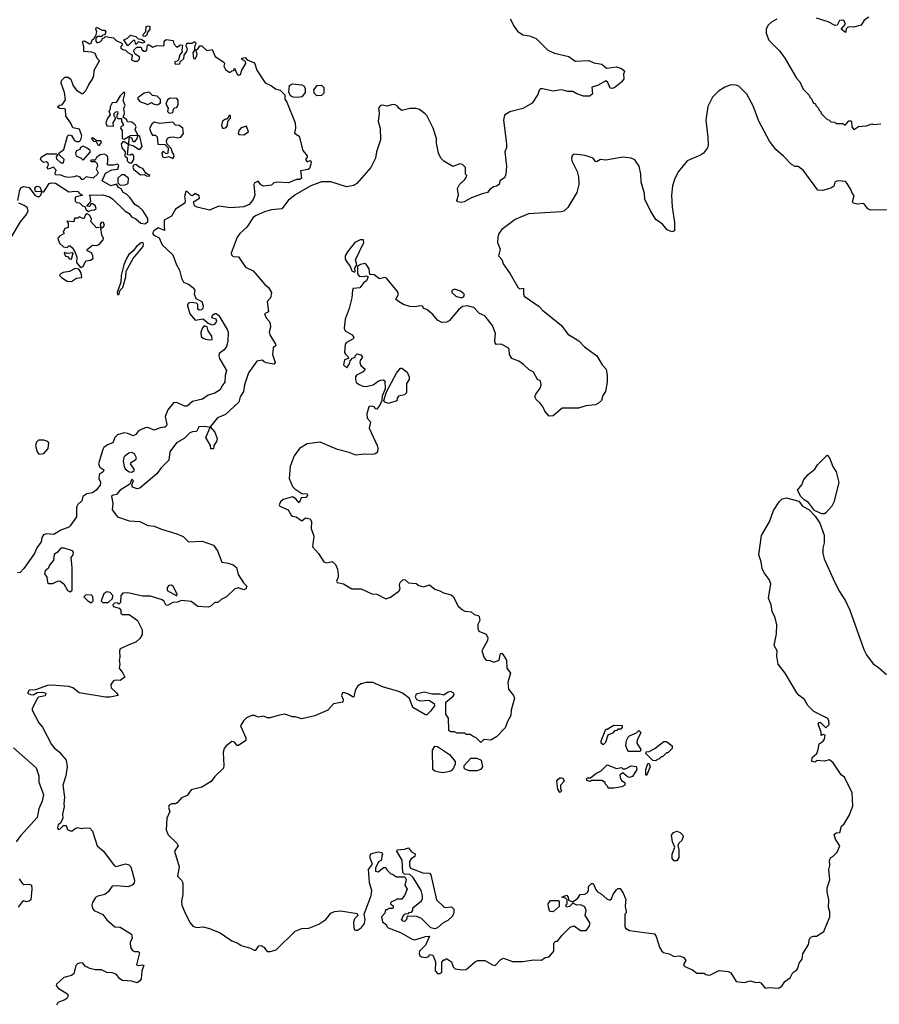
# Model space of a CAD drawing. Extents: x 1933546 to 2138868, y 524910 to 667279.
# Tile 409 of 466: x 2107502 to 2114032, y 569591 to 577068. Entities that reach past the tile are written whole.
import ezdxf

# ---------------------------------------------------------------- set-up
doc = ezdxf.new("R2010")
doc.units = 0

msp = doc.modelspace()

# ---------------------------------------------------------------- linework, layer by layer
at = {"layer": '0CON10XD'}
for points in [[(2111228.8, 577075), (2111258.8, 577015), (2111285, 576980), (2111325, 576952), (2111375, 576944.3), (2111425, 576924.3), (2111515.4, 576835.4), (2111565, 576813.1), (2111675, 576788.9), (2111722.5, 576752.5), (2111825, 576756.5), (2111865, 576739.5), (2111925, 576728.6), (2111958.8, 576698.8), (2112035, 576709.2), (2112075, 576698), (2112090, 576685), (2112096.2, 576675), (2112090, 576655), (2112092.5, 576617.5), (2112076.2, 576595), (2112025.9, 576554.1), (2112005, 576544.4), (2111988.6, 576548.6), (2111970.7, 576590.7), (2111955, 576602.5), (2111891.7, 576568.3), (2111847.5, 576555), (2111852.5, 576505), (2111833, 576487), (2111785, 576486), (2111735, 576503.9), (2111705, 576521.8), (2111665, 576521.5), (2111638.9, 576528.9), (2111615, 576536.1), (2111555, 576523.9), (2111475, 576543.1), (2111458.1, 576541.9), (2111447.3, 576532.7), (2111439.6, 576500.5), (2111396.1, 576433.9), (2111325, 576393.3), (2111225, 576368.8), (2111186.4, 576343.6), (2111178.8, 576305), (2111201.2, 576125), (2111201.2, 576095), (2111187.5, 576065), (2111201.4, 575955), (2111196.2, 575895), (2111185, 575866.7), (2111150, 575845), (2111143.8, 575815), (2111125, 575802.5), (2111101.4, 575798.6), (2111072.9, 575777.1), (2111056.7, 575755), (2111014.3, 575745.7), (2110934.3, 575715.7), (2110880, 575685), (2110855, 575680), (2110830, 575685), (2110822.5, 575695), (2110836, 575735), (2110828.6, 575785), (2110844.2, 575815.8), (2110885, 575853.3), (2110897.5, 575875), (2110900, 575885), (2110890, 575895), (2110890, 575945), (2110867, 575967), (2110845, 575972.5), (2110793.6, 575953.6), (2110723.6, 575993.6), (2110702.5, 576015), (2110683.6, 576053.6), (2110669.3, 576129.3), (2110668.8, 576165), (2110643.3, 576245), (2110595, 576340), (2110583, 576353), (2110540, 576385), (2110515, 576392.5), (2110465, 576392.5), (2110405, 576377.5), (2110385, 576392.5), (2110372, 576412), (2110355, 576420.8), (2110335, 576422.5), (2110295, 576410), (2110255, 576418.8), (2110244.3, 576415.7), (2110229.2, 576395), (2110232.4, 576357.6), (2110224.7, 576295.3), (2110241.3, 576245), (2110244.1, 576155), (2110211.8, 576065), (2110206.2, 576015), (2110169.7, 575945), (2110063.3, 575825), (2110040.8, 575809.2), (2109985, 575797.3), (2109865, 575836.2), (2109795, 575835.7), (2109713.8, 575805), (2109595, 575737), (2109542.1, 575695), (2109495, 575630.6), (2109415, 575623.1), (2109361.3, 575608.7), (2109295, 575579.1), (2109277.3, 575565), (2109228.5, 575491.5), (2109175, 575443.8), (2109154.2, 575415), (2109108.8, 575295), (2109111.7, 575281.7), (2109125, 575268.8), (2109165, 575267.5), (2109218.6, 575188.6), (2109275, 575160), (2109365, 575057.5), (2109392.5, 575035), (2109416.4, 574996.4), (2109407.5, 574955), (2109383.3, 574926.7), (2109391.7, 574848.3), (2109363.3, 574835), (2109375, 574803.3), (2109398.8, 574778.8), (2109405, 574760), (2109408, 574732), (2109398, 574695), (2109402, 574675), (2109446.7, 574605), (2109447, 574593), (2109427.5, 574575), (2109422.5, 574525), (2109442.5, 574465), (2109435, 574451.2), (2109375, 574461.2), (2109359.2, 574469.2), (2109345, 574481.2), (2109305, 574474), (2109239.7, 574385), (2109209.7, 574295), (2109203.6, 574245), (2109176.7, 574205), (2109166.6, 574163.4), (2109065, 574068.9), (2109005, 574043.3), (2108950, 573975), (2108985, 573936.7), (2109003.6, 573886.4), (2108997.5, 573865), (2108977.5, 573835), (2108975, 573810), (2108955, 573810), (2108952.5, 573835), (2108917.5, 573895), (2108950, 573970), (2108907.8, 573977.8), (2108864.5, 573975.6), (2108845, 573940), (2108815, 573938.8), (2108795, 573930.8), (2108753.1, 573886.9), (2108693.3, 573855), (2108644.1, 573785.9), (2108636.1, 573723.9), (2108577.5, 573665), (2108545, 573620), (2108415, 573510), (2108393.9, 573506.1), (2108358.6, 573518.6), (2108353.3, 573535), (2108366.4, 573565), (2108355, 573580), (2108338.3, 573541.7), (2108265, 573496.3), (2108237.8, 573462.2), (2108205.2, 573454.8), (2108201, 573449), (2108210.6, 573395), (2108204.8, 573345), (2108245, 573292), (2108335, 573262), (2108415, 573257.7), (2108476.6, 573226.6), (2108525, 573221.1), (2108579, 573199), (2108695, 573164.7), (2108745, 573143.8), (2108785, 573103.5), (2108888.2, 573108.2), (2108975, 573077.5), (2109005.8, 573035), (2109038.3, 572948.3), (2109085, 572941.9), (2109125, 572928), (2109148.9, 572908.9), (2109162.5, 572855), (2109202.1, 572792.1), (2109226.8, 572766.8), (2109220, 572745), (2109205, 572738.8), (2109165, 572752.5), (2109136.7, 572745), (2109073.6, 572686.4), (2109033.3, 572665), (2109007, 572643), (2108985, 572641.2), (2108953.8, 572615), (2108935, 572607.1), (2108855, 572612.7), (2108805, 572648.9), (2108735, 572657.5), (2108700, 572645), (2108665, 572641.2), (2108625, 572620), (2108613.6, 572623.6), (2108600.7, 572650.7), (2108585, 572663.3), (2108495, 572690), (2108435, 572690), (2108325, 572716.7), (2108287, 572713), (2108270, 572695), (2108268.3, 572641.7), (2108255, 572630), (2108245, 572640), (2108221.7, 572638.3), (2108210, 572625), (2108213, 572613), (2108258.3, 572598.3), (2108270, 572585), (2108271.7, 572561.7), (2108282.5, 572552.5), (2108335, 572550), (2108396.4, 572506.4), (2108432.5, 572435), (2108431.7, 572398.3), (2108415, 572370), (2108385, 572340), (2108343, 572327), (2108265, 572290), (2108260, 572275), (2108262.5, 572225), (2108257.5, 572205), (2108262.5, 572175), (2108257.5, 572145), (2108287, 572107), (2108301.2, 572075), (2108265, 572050), (2108227, 572053), (2108215, 572047.5), (2108195, 572020), (2108197.5, 571995), (2108237.7, 571957.7), (2108250, 571935), (2108187.3, 571922.7), (2108155, 571922.5), (2107955, 571956.2), (2107905, 571994), (2107875, 572004), (2107745, 572013.8), (2107715, 572011.2), (2107621.7, 571978.3), (2107575, 571976.7), (2107562.5, 571955), (2107585, 571943.3), (2107605, 571942.5), (2107635, 571960), (2107675, 571962.5), (2107700, 571955), (2107697, 571933), (2107645, 571922.5), (2107635, 571912.5), (2107596.7, 571835), (2107596.7, 571825), (2107649.1, 571729.1), (2107675.7, 571695), (2107745, 571563.8), (2107765, 571538), (2107805.5, 571505.6), (2107854.6, 571444.6), (2107863.9, 571395), (2107853.5, 571325), (2107830, 571255), (2107843.5, 571165), (2107837.1, 571115), (2107840.3, 571089.7), (2107826.7, 571035), (2107830, 571005), (2107813.3, 570966.7), (2107794, 570955), (2107790, 570935), (2107795, 570920), (2107810, 570925), (2107835, 570950), (2107855, 570950), (2107865, 570920), (2107885, 570907.5), (2107901.7, 570908.3), (2107925, 570926.7), (2107945, 570933.3), (2107975, 570927.5), (2107995, 570932.5), (2108035, 570930), (2108056.7, 570905), (2108090, 570795), (2108138.8, 570755), (2108220, 570645), (2108235, 570638.8), (2108307, 570657), (2108330.6, 570650.6), (2108346.9, 570635), (2108375.6, 570535), (2108372.5, 570515), (2108358, 570495), (2108325, 570482.2), (2108235, 570492), (2108205, 570488), (2108174.2, 570445.8), (2108148.8, 570425), (2108095, 570412.9), (2108077.4, 570402.6), (2108054.4, 570365), (2108049.4, 570345), (2108055, 570320), (2108068, 570305), (2108135, 570274), (2108165, 570232), (2108225, 570180), (2108265, 570176.7), (2108352.5, 570125), (2108356.4, 570093.6), (2108341.7, 570061.7)], [(2113952.3, 577087.7), (2113917.5, 577065), (2113895, 577026.7), (2113835, 577010), (2113805, 577013.8), (2113791.7, 577008.3), (2113781.2, 576998.8), (2113775, 576970), (2113742.5, 576995), (2113776.4, 577033.6), (2113766.7, 577055), (2113755, 577063.8), (2113729.6, 577060.5), (2113713, 577027), (2113697, 577023), (2113645, 577050), (2113555, 577080)], [(2107488.8, 575695), (2107503.8, 575775), (2107515, 575792.5), (2107535, 575800), (2107573.6, 575793.6), (2107616.7, 575735), (2107635.9, 575724.1), (2107653.9, 575726.1), (2107663.3, 575735), (2107670, 575760), (2107622.5, 575762.5), (2107617.5, 575785), (2107625, 575797.5), (2107635, 575802.5), (2107655, 575797.5), (2107670, 575760), (2107685, 575760), (2107727, 575823), (2107745, 575830), (2107775, 575826.2), (2107875, 575760), (2107925.7, 575765.7), (2107945, 575762.5), (2107957.5, 575747.5), (2107980, 575735), (2107925, 575720), (2107925, 575690), (2107935, 575680), (2107957, 575677), (2107980, 575655), (2107998.3, 575648.3), (2108007.5, 575625), (2108025, 575610), (2108047.5, 575622.5), (2108070, 575625), (2108082.5, 575635), (2108075, 575657.5), (2108055, 575670), (2108041.7, 575668.3), (2108035, 575650), (2108011.7, 575651.7), (2108041.7, 575688.3), (2108037.5, 575727.5), (2108030, 575735), (2108135, 575736.9), (2108185, 575722.5), (2108211.2, 575705), (2108304.3, 575614.3), (2108334, 575595), (2108350.7, 575570.7), (2108385, 575554.4), (2108421.8, 575521.8), (2108455, 575516.8), (2108475, 575534.5), (2108477.1, 575557.1), (2108438.7, 575618.7), (2108407.5, 575647.5), (2108376.7, 575665), (2108342.5, 575715), (2108315, 575743.3), (2108287.5, 575755), (2108273, 575783), (2108253.6, 575793.6), (2108238.3, 575818.3), (2108195, 575806.7), (2108130, 575845), (2108155, 575902.5), (2108203, 575927), (2108247, 575933), (2108255, 575960), (2108245, 575970), (2108215, 575962.5), (2108171.7, 575961.7), (2108167.5, 575975), (2108172.5, 575985), (2108171.2, 576025), (2108165, 576037.5), (2108147, 576047), (2108115, 576042.5), (2108085, 576020), (2108075, 576000), (2108045, 576000), (2108040, 575995), (2108045, 575990), (2108075, 575990), (2108090, 575975), (2108092.5, 575955), (2108082.5, 575935), (2108097.5, 575905), (2108092.5, 575895), (2108060, 575865), (2108006.7, 575873.3), (2107984, 575854), (2107975, 575853.8), (2107960.7, 575870.7), (2107935, 575882.5), (2107920, 575875), (2107875, 575869.2), (2107844.2, 575874.2), (2107815, 575887.5), (2107775, 575890), (2107772.5, 575905), (2107780, 575925), (2107758.3, 575948.3), (2107721.7, 575931.7), (2107712.5, 575945), (2107722.5, 575965), (2107719.3, 575979.3), (2107705, 575987.5), (2107683, 575983), (2107660, 576005), (2107665, 576022.5), (2107705, 576050), (2107785, 576050), (2107790, 576035), (2107780, 576025), (2107781.7, 576011.7), (2107815, 575980), (2107835, 575980), (2107840, 576005), (2107801.7, 576041.7), (2107800, 576055), (2107838.8, 576081.2), (2107866.4, 576183.6), (2107877, 576193), (2107895, 576188.8), (2107920, 576150), (2107933.6, 576143.6), (2107955, 576143.3), (2107965.9, 576154.1), (2107974.2, 576185), (2107957, 576237), (2107906.1, 576246.1), (2107892.2, 576282.2), (2107852.9, 576335), (2107850, 576385), (2107845, 576390), (2107805, 576393.3), (2107790, 576405), (2107805, 576417.5), (2107825, 576420), (2107851.7, 576458.3), (2107843.8, 576513.8), (2107817.5, 576585), (2107820, 576605), (2107845, 576630), (2107871.7, 576631.7), (2107890, 576615), (2107910, 576565), (2107933.6, 576533.6), (2107975, 576506.7), (2107985, 576507.5), (2108008.6, 576531.4), (2108026.7, 576575), (2108056.7, 576615), (2108066.7, 576645), (2108067.5, 576685), (2108110, 576755), (2108091.7, 576771.7), (2108075, 576810), (2108051.7, 576821.7), (2107990, 576825), (2107990.7, 576860.7), (2107981.2, 576895), (2107982.5, 576905), (2107995, 576906.7), (2108033, 576883), (2108045, 576890), (2108053.3, 576915), (2108068.3, 576921.7), (2108070, 576935), (2108080, 576945), (2108087.5, 576975), (2108080, 576995), (2108085, 577010), (2108128.3, 576988.3), (2108147, 576987), (2108157.5, 576975), (2108148.3, 576951.7), (2108135, 576950), (2108125, 576940), (2108095, 576940), (2108081.7, 576928.3), (2108080, 576905), (2108091.7, 576891.7), (2108115, 576900), (2108130, 576915), (2108131.7, 576928.3), (2108145, 576930), (2108155, 576940), (2108215, 576930), (2108235, 576910), (2108278.3, 576888.3), (2108280, 576875), (2108270, 576865), (2108271.7, 576851.7), (2108285, 576840), (2108307, 576837), (2108325, 576817.5), (2108353, 576803), (2108357.5, 576795), (2108353, 576763), (2108373, 576753), (2108397, 576753), (2108411.7, 576768.3), (2108412.5, 576785), (2108380, 576805), (2108370, 576825), (2108371.7, 576838.3), (2108391.7, 576858.3), (2108425, 576860), (2108430.7, 576840.7), (2108445, 576827.5), (2108455, 576827.5), (2108467.5, 576835), (2108473.3, 576876.7), (2108485, 576877.5), (2108515, 576860), (2108545, 576872.5), (2108591.7, 576868.3), (2108600, 576875), (2108600, 576905), (2108615, 576916.2), (2108668.3, 576908.3), (2108673, 576883), (2108695, 576860), (2108723, 576877), (2108740, 576875), (2108733.3, 576835), (2108736.7, 576823.3), (2108718.3, 576801.7), (2108708.3, 576761.7), (2108698.3, 576751.7), (2108681.7, 576748.3), (2108680, 576735), (2108685, 576730), (2108718.3, 576731.7), (2108721.7, 576748.3), (2108748.3, 576771.7), (2108753, 576797), (2108772.5, 576825), (2108777.5, 576845), (2108767.5, 576865), (2108770, 576885), (2108775, 576890), (2108815, 576890), (2108825, 576900), (2108835, 576900), (2108840, 576885), (2108830, 576865), (2108830, 576835), (2108817.5, 576815), (2108821.7, 576771.7), (2108835, 576770), (2108847, 576793), (2108850, 576805), (2108841.7, 576838.3), (2108856.4, 576843.6), (2108871.7, 576868.3), (2108885, 576870), (2108923.6, 576833.6), (2108965, 576840), (2108987, 576787), (2109052.5, 576745), (2109057.5, 576735), (2109053.9, 576713.9), (2109065, 576690), (2109095, 576670), (2109105, 576670), (2109115, 576680), (2109128.3, 576681.7), (2109135, 576700), (2109153.9, 576653.9), (2109165, 576646.7), (2109179.2, 576650.8), (2109188.8, 576685), (2109220, 576735), (2109218.3, 576748.3), (2109208.3, 576758.3), (2109191.7, 576761.7), (2109190, 576775), (2109215, 576780), (2109231.7, 576761.7), (2109285, 576740), (2109303.9, 576683.9), (2109367.3, 576587.3), (2109415, 576565.8), (2109445, 576542), (2109481.2, 576531.2), (2109515.9, 576495.9), (2109516.9, 576465), (2109532.5, 576442.5), (2109594.2, 576285), (2109598, 576245), (2109590, 576205), (2109625, 576182.5), (2109652.5, 576075), (2109686.7, 576035), (2109687, 576023), (2109673.3, 576005), (2109685, 575987.5), (2109708.3, 575998.3), (2109716.7, 575985), (2109715, 575970), (2109703.3, 575936.7), (2109695, 575930), (2109635, 575920), (2109642.5, 575865), (2109630, 575855), (2109605, 575853.3), (2109545, 575828.8), (2109455, 575834.6), (2109432.2, 575827.8), (2109415, 575812), (2109355, 575804.4), (2109334.5, 575814.5), (2109315, 575842.5), (2109283.6, 575826.4), (2109280, 575815), (2109288, 575735), (2109275, 575702.5), (2109245.8, 575665), (2109205, 575647.8), (2109105, 575638), (2109015, 575651.2), (2108945, 575622.5), (2108850, 575645), (2108830, 575655), (2108822.5, 575685), (2108868.3, 575711.7), (2108865, 575730), (2108835, 575747.5), (2108815, 575730), (2108805, 575732.5), (2108775, 575763.3), (2108765, 575762.5), (2108754.2, 575725), (2108760, 575695), (2108756.7, 575675), (2108685, 575629.2), (2108654.6, 575575.4), (2108599.5, 575545), (2108600.4, 575499.5)], [(2108455, 576940), (2108441.7, 576941.7), (2108440, 576955), (2108461.7, 576978.3), (2108462.5, 577015), (2108481.7, 577021.7), (2108490, 577015), (2108490, 576995), (2108471.7, 576968.3), (2108470, 576955), (2108455, 576940)], [(2113255, 577072.5), (2113215, 577052.5), (2113185, 577022.5), (2113173.3, 576995), (2113173.8, 576965), (2113192.7, 576912.7), (2113275, 576830), (2113315.8, 576775.8), (2113403.9, 576623.9), (2113427.5, 576595), (2113455, 576540), (2113500, 576495), (2113505, 576480), (2113520, 576465), (2113530, 576435), (2113548.3, 576428.3), (2113550, 576415), (2113568.3, 576398.3), (2113575, 576380), (2113588.3, 576368.3), (2113590, 576355), (2113635, 576310), (2113648.3, 576308.3), (2113663, 576293), (2113695, 576290), (2113705, 576280), (2113755, 576280), (2113765, 576270), (2113775, 576270), (2113801.7, 576298.3), (2113815, 576300), (2113820, 576295), (2113822.5, 576255), (2113835, 576237.5), (2113845, 576237.5), (2113875, 576257.5), (2113901.7, 576258.3)], [(2108325, 576870), (2108292.5, 576915), (2108322.5, 576927.5), (2108345, 576950), (2108385, 576940), (2108401.7, 576921.7), (2108425, 576920), (2108450, 576905), (2108450, 576895), (2108435, 576890), (2108405, 576900), (2108385, 576880), (2108378.3, 576908.3), (2108365, 576910), (2108325, 576870)], [(2114095, 575620), (2114005, 575624.2), (2113965, 575620), (2113945, 575632.5), (2113915, 575671.4), (2113866.4, 575666.4), (2113833.9, 575673.9), (2113827.5, 575685), (2113841.7, 575731.7), (2113825, 575750), (2113817, 575777), (2113788.8, 575825), (2113775, 575838), (2113725, 575844.4), (2113709.3, 575840.7), (2113693.8, 575835), (2113686.2, 575803.8), (2113665, 575787.5), (2113600, 575770), (2113565, 575772.5), (2113455, 575924.2), (2113415, 575952.5), (2113393, 575953), (2113365, 575967.5), (2113305, 576032.5), (2113245, 576082.5), (2113197.5, 576145), (2113116.4, 576296.4), (2113073.6, 576413.6), (2113025, 576502.5), (2112965, 576562.5), (2112945, 576570), (2112905, 576572.5), (2112860, 576555), (2112810, 576525), (2112765, 576480), (2112730.7, 576409.3), (2112713.3, 576305), (2112728.8, 576175), (2112731.2, 576115), (2112726.7, 576095), (2112696.7, 576055), (2112675, 576040), (2112572.5, 575995), (2112506, 575915), (2112477.9, 575862.1), (2112462, 575805), (2112453.8, 575735), (2112458.8, 575645), (2112477.6, 575527.6), (2112476.9, 575463.1), (2112455, 575455.8), (2112421.9, 575471.9), (2112385, 575513.8), (2112335, 575551.2), (2112294.2, 575615), (2112252.2, 575705), (2112248.1, 575748.1), (2112224.2, 575834.2), (2112222, 575895), (2112208.8, 575955), (2112175, 576003.3), (2112146.1, 576016.1), (2112085, 576023.3), (2111955, 576001.2), (2111915, 576005.8), (2111885, 575988.8), (2111875, 575992.5), (2111857.5, 576015), (2111797.3, 576037.3), (2111715, 576046.7), (2111700, 576035), (2111693.3, 576015), (2111697.5, 575995), (2111737.5, 575915), (2111746.7, 575875), (2111750, 575815), (2111734.4, 575755), (2111665, 575642), (2111635, 575614), (2111615, 575608), (2111367.7, 575592.3), (2111265, 575550), (2111164, 575475), (2111142, 575445), (2111134, 575415), (2111131.2, 575375), (2111153.3, 575325), (2111140, 575275), (2111165, 575247.5), (2111176.2, 575215), (2111228.5, 575138.5), (2111285.7, 575035.7), (2111300, 575025), (2111328.3, 575028.3), (2111328.5, 574985), (2111335, 574968.1), (2111449.2, 574889.2), (2111475, 574861.1), (2111618.8, 574745), (2111665, 574680), (2111749.5, 574629.5), (2111793.3, 574583.3), (2111885.4, 574515.4), (2111927, 574447), (2111956.7, 574415), (2111966.2, 574365), (2111966.2, 574315), (2111951.2, 574245), (2111932.5, 574215), (2111922, 574175), (2111900, 574155), (2111875.6, 574144.4), (2111803.9, 574136.1), (2111747, 574117), (2111623, 574117), (2111555, 574060), (2111525, 574057.5), (2111492.5, 574095), (2111480, 574125), (2111456.4, 574156.4), (2111425, 574182.5), (2111416.7, 574205), (2111422.5, 574225), (2111455, 574270), (2111462.5, 574295), (2111457.5, 574325), (2111436.7, 574336.7), (2111405, 574391.2), (2111370.9, 574410.9), (2111330.3, 574450.3), (2111294.3, 574474.3), (2111240, 574495), (2111222, 574525), (2111220, 574565), (2111213.3, 574575), (2111160, 574605), (2111121.7, 574601.7), (2111113.6, 574613.6), (2111112, 574632), (2111116, 574685), (2111094, 574745), (2111035, 574820), (2110995, 574836.2), (2110952.1, 574882.1), (2110905, 574895.8), (2110865, 574888.8), (2110835, 574863.3), (2110765, 574780), (2110745, 574771.2), (2110708.3, 574768.3), (2110675, 574786.2), (2110639.6, 574829.5), (2110596.1, 574866.1), (2110573.3, 574875), (2110561.2, 574891.2), (2110545.9, 574895.9), (2110505, 574887.1), (2110465, 574889.4), (2110417.5, 574905), (2110378.8, 574928.8), (2110360, 574945), (2110379.3, 574980.7), (2110373.6, 575003.6), (2110290, 575105), (2110275, 575110), (2110235, 575100), (2110195, 575130), (2110162.5, 575132.5), (2110156.2, 575175), (2110137.3, 575207.3), (2110125, 575216.7), (2110090.4, 575209.5), (2110067.5, 575195), (2110068.3, 575138.3), (2110080.7, 575120.7), (2110113.6, 575116.4), (2110135, 575122.5), (2110150, 575115), (2110136.4, 575083.6), (2110117, 575073), (2110087.3, 575032.7), (2110035, 575026.2), (2110030, 575015), (2110025.7, 574955), (2110005.8, 574874.2), (2109975, 574792.5), (2109967.5, 574725), (2109976, 574705), (2110027.5, 574675), (2110040, 574655), (2110036.4, 574643.6), (2109985, 574616.7), (2109973.8, 574605), (2109970.7, 574540.7), (2109977, 574527), (2109998.3, 574508.3), (2110000, 574495), (2109970, 574485), (2109963, 574447), (2109987, 574423), (2110007.5, 574455), (2110011.7, 574478.3), (2110031.7, 574498.3), (2110050, 574505), (2110050, 574515), (2110065, 574530), (2110095, 574522.5), (2110106.1, 574503.9), (2110089.3, 574480.7), (2110086.7, 574465), (2110095, 574442.5), (2110127.5, 574415), (2110112.5, 574395), (2110060.4, 574369.5), (2110052.5, 574355), (2110052.5, 574335), (2110058.8, 574315), (2110075, 574300), (2110110, 574285), (2110135, 574282), (2110187.5, 574295), (2110226.4, 574323.6), (2110245, 574330), (2110265, 574332.5), (2110276.7, 574325), (2110277.5, 574265), (2110255, 574210), (2110253.3, 574175), (2110238.3, 574141.7), (2110215, 574110), (2110201.7, 574111.7), (2110200, 574125), (2110185, 574130), (2110165, 574132.5), (2110155, 574127.5), (2110140, 574075), (2110143, 574043), (2110167.5, 574015), (2110157.5, 573965), (2110218, 573835), (2110223.6, 573813.6), (2110220, 573785), (2110205, 573771.2), (2110185, 573766.2), (2110125, 573768.8), (2110055, 573760), (2110005, 573782), (2109917.5, 573805), (2109785, 573858.8), (2109685, 573846.7), (2109628.3, 573811.7), (2109586.7, 573755), (2109556.7, 573675), (2109550, 573585), (2109573.9, 573523.9), (2109592.5, 573505), (2109645, 573470), (2109687, 573467), (2109690, 573455), (2109675, 573440), (2109641.7, 573438.3), (2109625, 573400), (2109600, 573430), (2109574.5, 573444.4), (2109505, 573424), (2109483.7, 573406.3), (2109474.6, 573385), (2109479.4, 573375), (2109542, 573345), (2109564.5, 573304.5), (2109575, 573296.7), (2109601.7, 573291.7), (2109645, 573262.5), (2109673.6, 573286.4), (2109708.3, 573278.3), (2109718.8, 573255), (2109716.7, 573205), (2109735.9, 573145.9), (2109727.5, 573065), (2109773.1, 573015), (2109812.1, 572952.1), (2109835.5, 572944.4), (2109875, 572952.5), (2109902.1, 572932.1), (2109915.7, 572895), (2109921.8, 572855), (2109921.9, 572835), (2109910, 572805), (2109915, 572793.8), (2109962.5, 572785), (2110025, 572747.1), (2110097.5, 572745), (2110178.6, 572708.6), (2110216.2, 572705), (2110285, 572671.4), (2110318.3, 572681.7), (2110382.7, 572727.3), (2110392, 572745), (2110388, 572775), (2110392.5, 572795), (2110416.4, 572816.4), (2110430, 572815), (2110455, 572792.5), (2110515, 572787.5), (2110535, 572772.5), (2110570.7, 572760.7), (2110615, 572776.7), (2110655, 572743.8), (2110695, 572731.2), (2110722.5, 572715), (2110779.4, 572699.4), (2110795, 572688.8), (2110833.3, 572615), (2110865.7, 572585.7), (2110885, 572576), (2110931.7, 572571.7), (2110955, 572550), (2110985, 572542.5), (2110992.5, 572535), (2110997.5, 572505), (2110982.5, 572475), (2110982.5, 572445), (2110990, 572425), (2111045, 572402.5), (2111057.5, 572375), (2111057, 572353), (2111013.6, 572276.4), (2111031.8, 572221.8), (2111045, 572205.7), (2111072.6, 572202.6), (2111105, 572188.2), (2111144.3, 572205.7), (2111155, 572256), (2111165, 572258), (2111175, 572246.2), (2111200, 572205), (2111203.8, 572143.8), (2111230.6, 572105), (2111210.5, 572035), (2111214.3, 571985), (2111253.8, 571935), (2111261.2, 571915), (2111235.8, 571824.2), (2111234.2, 571785), (2111210, 571745), (2111189.3, 571690.7), (2111125, 571622.5), (2111081.7, 571598.3), (2111028.3, 571601.7), (2111005, 571580), (2110968.3, 571618.3), (2110955, 571620), (2110925, 571640), (2110895, 571640), (2110885, 571650), (2110825, 571650), (2110805, 571660), (2110775, 571660), (2110761.7, 571671.7), (2110760, 571765), (2110740, 571795), (2110740, 571885), (2110795, 571932), (2110804, 571945), (2110801.2, 571955), (2110775, 571966.9), (2110757.8, 571962.2), (2110725, 571937.5), (2110695, 571947.5), (2110635, 571947.5), (2110575, 571962.5), (2110515, 571947.5), (2110507.5, 571925), (2110517.5, 571905), (2110545, 571895.8), (2110611.2, 571901.2), (2110650, 571875), (2110652.5, 571857.5), (2110623, 571817), (2110595, 571790), (2110585, 571790), (2110490, 571845), (2110463.3, 571913.3), (2110410, 571955), (2110375, 571970), (2110265, 571998.8), (2110185, 572033.8), (2110135, 572033.8), (2110097.5, 572025), (2110070, 572010), (2110051.9, 571975), (2110040, 571925), (2110035, 571922.5), (2109995, 571949.2), (2109965, 571958.8), (2109955, 571956.2), (2109946.2, 571935), (2109958.8, 571905), (2109957.5, 571885), (2109886.7, 571873.3), (2109844.1, 571825.9), (2109745, 571781.2), (2109645, 571760), (2109595, 571773.8), (2109575, 571773.3), (2109516.4, 571793.6), (2109465, 571783.3), (2109405, 571766.2), (2109385, 571766.7), (2109355, 571780), (2109315, 571772.5), (2109285, 571783.3), (2109265, 571783.3), (2109225, 571766.2), (2109203.8, 571745), (2109180, 571705), (2109220, 571615), (2109220, 571595), (2109165, 571556.7), (2109155, 571557.5), (2109135, 571582.5), (2109115, 571586.2), (2109070, 571555), (2109056.7, 571535), (2109048.8, 571505), (2109054, 571405), (2109050, 571385), (2108985, 571320), (2108957.3, 571282.7), (2108885, 571241.2), (2108805, 571221.2), (2108775, 571178), (2108731.2, 571158.8), (2108700, 571120), (2108685, 571113.3), (2108655, 571114.3), (2108637.6, 571102.4), (2108633.3, 571085), (2108642, 571055), (2108620.8, 571005), (2108616, 570915), (2108629.6, 570879.5), (2108696.2, 570815), (2108706.7, 570795), (2108677.5, 570755), (2108714, 570635), (2108702.5, 570565), (2108732.5, 570535), (2108742.5, 570515), (2108742.5, 570425), (2108732.5, 570375)], [(2109616, 576476), (2109580.2, 576480.2), (2109559.3, 576489.3), (2109546.2, 576516.2), (2109551.9, 576568.1), (2109575, 576580.5), (2109645, 576572.7), (2109663.5, 576563.5), (2109671.3, 576545), (2109670.4, 576515), (2109645, 576481.9), (2109616, 576476)], [(2109760.3, 576490.3), (2109739.1, 576509.1), (2109737.9, 576535), (2109761.8, 576568.2), (2109795, 576569.5), (2109812, 576551.9), (2109811.6, 576508.4), (2109795, 576491.5), (2109760.3, 576490.3)], [(2108295, 576160), (2108343, 576187), (2108400, 576190), (2108380, 576235), (2108387.5, 576255), (2108379.3, 576269.3), (2108355, 576290), (2108321.7, 576291.7), (2108316.4, 576306.4), (2108288.3, 576328.3), (2108297.5, 576355), (2108292.5, 576395), (2108302.5, 576415), (2108287.5, 576455), (2108300, 576505), (2108295, 576520), (2108265, 576490), (2108235, 576440), (2108203.9, 576436.1), (2108190, 576405), (2108190, 576385), (2108180, 576375), (2108190, 576345), (2108169.3, 576320.7), (2108157.5, 576285), (2108165, 576262.5), (2108215, 576260), (2108212.5, 576285), (2108230, 576315), (2108228.3, 576328.3), (2108220, 576335), (2108220, 576355), (2108231.7, 576368.3), (2108245, 576370), (2108247.5, 576355), (2108240, 576345), (2108240, 576325), (2108248.3, 576318.3), (2108277, 576317), (2108276.7, 576295), (2108287.5, 576275), (2108287.5, 576265), (2108270, 576255), (2108267.5, 576245), (2108280, 576225), (2108280, 576165), (2108295, 576160)], [(2108545, 576420), (2108555, 576423.3), (2108572.5, 576435), (2108572.5, 576462.5), (2108547, 576487), (2108511.7, 576491.7), (2108487, 576517), (2108449.3, 576510.7), (2108400, 576475), (2108400, 576465), (2108415, 576447.5), (2108475, 576422.5), (2108505, 576440), (2108518.3, 576428.3), (2108545, 576420)], [(2108638.3, 576358.3), (2108665, 576362.5), (2108671.7, 576388.3), (2108681.7, 576398.3), (2108695, 576400), (2108707, 576423), (2108707.5, 576455), (2108695, 576470), (2108645, 576472.5), (2108625, 576460), (2108612.5, 576425), (2108630, 576395), (2108625, 576370), (2108638.3, 576358.3)], [(2109055, 576243.3), (2109070, 576250), (2109080, 576265), (2109082.5, 576297.5), (2109105, 576320), (2109105, 576340), (2109095, 576340), (2109078.3, 576311.7), (2109065, 576312.5), (2109044, 576296), (2109036.2, 576265), (2109044, 576244), (2109055, 576243.3)], [(2108665, 576014), (2108675, 576030), (2108673.3, 576045), (2108660, 576065), (2108655, 576087.5), (2108621.7, 576121.7), (2108616.7, 576145), (2108625, 576167.5), (2108645, 576176.7), (2108671.7, 576178.3), (2108705, 576170.8), (2108726.7, 576175), (2108746.1, 576203.9), (2108741.2, 576245), (2108715, 576263.3), (2108685, 576267.5), (2108665, 576290), (2108565, 576280), (2108525, 576290), (2108507, 576273), (2108488.3, 576241.7), (2108500, 576205), (2108511.7, 576191.7), (2108535, 576190), (2108547, 576177), (2108551.7, 576121.7), (2108605, 576120), (2108630, 576095), (2108628.3, 576051.7), (2108615, 576050), (2108591.7, 576068.3), (2108582.5, 576055), (2108587.5, 576025), (2108605, 576020), (2108635, 576030), (2108665, 576014)], [(2109205, 576193.3), (2109240, 576215), (2109225, 576260), (2109185, 576247.5), (2109166.2, 576225), (2109162.5, 576202.5), (2109166.7, 576196.7), (2109205, 576193.3)], [(2113901.7, 576258.3), (2113935, 576262.5), (2113975, 576277.5), (2113985, 576272.5), (2114045, 576277.5)], [(2108415, 576082.5), (2108433.3, 576105), (2108415, 576180), (2108400, 576190), (2108393.3, 576165), (2108375, 576140), (2108365, 576140), (2108355, 576170), (2108331.7, 576168.3), (2108330, 576120), (2108365, 576112.5), (2108403.9, 576083.9), (2108415, 576082.5)], [(2107985, 576000), (2108040, 576065), (2108035.9, 576075.9), (2108015, 576092.5), (2107985, 576106.7), (2107963.6, 576096.4), (2107958.3, 576081.7), (2107935, 576072.5), (2107926.7, 576055), (2107932.5, 576035), (2107970, 576015), (2107985, 576000)], [(2108105, 576113.3), (2108123.3, 576135), (2108118.8, 576148.8), (2108087, 576147), (2108065, 576166.2), (2108055, 576170), (2108047.5, 576165), (2108064.2, 576144.2), (2108082.5, 576142.5), (2108097, 576117), (2108105, 576113.3)], [(2108355, 575980), (2108370, 576005), (2108370, 576035), (2108355, 576047.5), (2108345, 576040), (2108321.7, 576041.7), (2108330, 576120), (2108295, 576140), (2108285, 576140), (2108272.5, 576125), (2108277.5, 576095), (2108303.3, 576065), (2108300, 576035), (2108318.3, 576018.3), (2108320, 575995), (2108335, 575980), (2108355, 575980)], [(2108485, 575880), (2108490, 575885), (2108461.7, 575901.7), (2108438.3, 575938.3), (2108414.1, 575944.1), (2108385, 575967.5), (2108367, 575963), (2108363, 575947), (2108369.3, 575929.3), (2108419.3, 575889.3), (2108451.7, 575891.7), (2108465, 575882.5), (2108485, 575880)], [(2108265, 575810), (2108305, 575812.5), (2108327.5, 575825), (2108330, 575865), (2108295, 575890), (2108275, 575890), (2108247.5, 575865), (2108248.3, 575828.3), (2108265, 575810)], [(2107436.9, 575413.1), (2107507.7, 575532.3), (2107555, 575587.5), (2107566.1, 575616.1), (2107560.4, 575640.5), (2107537.7, 575657.7), (2107495, 575673.3)], [(2107965, 575186.2), (2107985, 575194), (2108004.1, 575235.9), (2108039.5, 575240.5), (2108060, 575255), (2108059.2, 575275), (2108047.1, 575297.1), (2108013.8, 575315), (2108017.5, 575325), (2108055, 575356.7), (2108085, 575352.5), (2108105, 575360.6), (2108136.2, 575395), (2108138.8, 575405), (2108126.2, 575435), (2108120, 575485), (2108135, 575490), (2108146.7, 575505), (2108138, 575528), (2108125, 575530), (2108113.3, 575515), (2108118.3, 575491.7), (2108085, 575487.5), (2108043.8, 575535), (2108047.5, 575555), (2108033, 575583), (2108015, 575592.5), (2108002.5, 575585), (2107990, 575555), (2107955, 575570), (2107945, 575560), (2107920, 575560), (2107915, 575532.5), (2107861.7, 575538.3), (2107871.7, 575521.7), (2107870, 575490), (2107845, 575482.5), (2107832.5, 575455), (2107840, 575445), (2107805, 575423.8), (2107792.5, 575405), (2107805, 575370), (2107835, 575342.5), (2107863, 575337), (2107875, 575350), (2107885, 575350), (2107905, 575332.5), (2107925, 575300), (2107936.7, 575265), (2107933.3, 575225), (2107965, 575186.2)], [(2108600.4, 575499.5), (2108603, 575467), (2108555, 575486.4), (2108520.5, 575465), (2108511.4, 575445), (2108522.4, 575432.4), (2108562, 575412), (2108585, 575358.8), (2108665, 575281.2), (2108693.1, 575205), (2108715.3, 575165.3), (2108730.9, 575105), (2108745.6, 575075.6), (2108785, 575060), (2108818, 575035), (2108832.5, 575015), (2108828.8, 574985), (2108840, 574950), (2108885, 574926.7), (2108896.7, 574895), (2108892.5, 574875), (2108882.5, 574865), (2108865, 574862), (2108855, 574870), (2108856.7, 574905), (2108846.2, 574916.2), (2108805, 574920), (2108784.5, 574915.5), (2108776.2, 574905), (2108777.5, 574895), (2108796, 574835), (2108835, 574786), (2108895, 574796.2), (2108933, 574763), (2108965, 574750), (2108985, 574756.7), (2108998.8, 574775), (2108995, 574792.5), (2108962.5, 574805), (2108967.5, 574825), (2108985, 574837.5), (2108995, 574837.5), (2109015, 574822.5), (2109078.6, 574715), (2109086.7, 574695), (2109084.2, 574625), (2109073.8, 574585), (2109055, 574562), (2109017, 574533), (2109014.2, 574515), (2109020, 574495), (2109073.3, 574405), (2109062.5, 574365), (2109061.4, 574315), (2109037.5, 574285), (2109025, 574258), (2108985, 574232.5), (2108935, 574217.5), (2108890.8, 574185), (2108815, 574167.6), (2108775, 574132.7), (2108755, 574132.7), (2108695, 574161.4), (2108671.2, 574158.8), (2108628.6, 574105), (2108608.4, 574055), (2108620.4, 573995), (2108617.2, 573982.8), (2108606, 573974), (2108570.2, 573969.8), (2108525, 573951.1), (2108475, 573970.4), (2108455, 573968.2), (2108404.4, 573945.6), (2108385, 573918.1), (2108365, 573908.2), (2108324.8, 573924.8), (2108295, 573929.8), (2108245, 573914.6), (2108225.2, 573894.8), (2108209.1, 573855), (2108170.2, 573839.8), (2108141.3, 573818.7), (2108133.6, 573805), (2108102.2, 573695), (2108110.6, 573670.6), (2108140.7, 573650.7), (2108137.5, 573635), (2108107, 573613), (2108103.3, 573585), (2108116.2, 573555), (2108115, 573532.5), (2108083.3, 573495), (2108056.2, 573475), (2108013.5, 573466.5), (2107981.9, 573448.1), (2107974.2, 573415), (2107944.2, 573385.8), (2107933.8, 573365), (2107935, 573292.5), (2107885, 573223.8), (2107875, 573214.2), (2107815, 573191.2), (2107762.3, 573157.7), (2107707, 573163), (2107684.3, 573155), (2107671.1, 573135), (2107665, 573103.3), (2107633.8, 573056.2), (2107615, 573014.3), (2107535, 572901.2), (2107505, 572869.2), (2107485, 572868)], [(2108255, 574980), (2108266.2, 575015), (2108285.7, 575035), (2108309.2, 575115), (2108311.4, 575158.6), (2108364.5, 575255.5), (2108440.8, 575345), (2108444, 575365), (2108437.5, 575375), (2108425, 575372.9), (2108389.5, 575345), (2108361.2, 575308.8), (2108330.7, 575285), (2108313.5, 575255), (2108293.9, 575205), (2108274.6, 575124.6), (2108270, 575075), (2108242.9, 574995), (2108245, 574980), (2108255, 574980)], [(2110045, 575150), (2110050, 575155), (2110048.3, 575181.7), (2110062.5, 575205), (2110054.2, 575245), (2110116.9, 575375), (2110115, 575395.5), (2110090, 575395), (2110049.4, 575375), (2109991.4, 575305), (2109976, 575275), (2109973.8, 575255), (2109979.3, 575239.3), (2110013.6, 575193.6), (2110025, 575160), (2110045, 575150)], [(2107895, 575250), (2107908.3, 575298.3), (2107862.5, 575292.5), (2107845, 575300), (2107840, 575295), (2107851.7, 575271.7), (2107865, 575270), (2107881.7, 575251.7), (2107895, 575250)], [(2107895, 575080), (2107935, 575104), (2107975, 575110), (2107970, 575145), (2107952.7, 575172.7), (2107925, 575179.2), (2107880, 575155), (2107832.1, 575147.9), (2107811.2, 575135), (2107806.2, 575125), (2107818.9, 575108.9), (2107863.4, 575083.4), (2107895, 575080)], [(2110855, 574955.6), (2110875, 574963.8), (2110880.8, 574975), (2110877.1, 574985), (2110851.5, 575005), (2110805, 575021.5), (2110785, 575012), (2110784.6, 574995), (2110815, 574969.1), (2110855, 574955.6)], [(2108944.4, 574635.6), (2108965, 574640), (2108961.1, 574665), (2108934.2, 574705), (2108926.2, 574736.2), (2108905, 574743.3), (2108891.7, 574728.3), (2108878.1, 574695), (2108882, 574662), (2108895, 574648.8), (2108915, 574641.1), (2108944.4, 574635.6)], [(2110305, 574154.4), (2110274, 574164), (2110267.5, 574175), (2110288.3, 574241.7), (2110365, 574383.3), (2110395, 574422.5), (2110405, 574422.5), (2110445, 574390), (2110460, 574355), (2110460, 574335), (2110440, 574305), (2110440, 574235), (2110425, 574220), (2110381.2, 574208.8), (2110370, 574195), (2110366.2, 574173.8), (2110305, 574154.4)], [(2107647.5, 573767.5), (2107685, 573773.8), (2107719.6, 573810.5), (2107724, 573855), (2107715.6, 573865.6), (2107685, 573875.6), (2107645.7, 573874.3), (2107630.3, 573859.7), (2107622, 573835), (2107636.1, 573786.1), (2107647.5, 573767.5)], [(2108355, 573632), (2108372, 573645), (2108371.4, 573655), (2108344.3, 573695.7), (2108351.5, 573708.5), (2108385, 573729.2), (2108389.6, 573740.4), (2108375, 573771.3), (2108355, 573780.7), (2108332.7, 573775), (2108303.2, 573755), (2108293.9, 573745), (2108289.6, 573715), (2108295, 573676.2), (2108305, 573656.5), (2108335, 573634.4), (2108355, 573632)], [(2113615, 573316.7), (2113595, 573316.7), (2113540.3, 573340.3), (2113495, 573401.2), (2113460.8, 573420.8), (2113435, 573447.5), (2113410, 573495), (2113443.3, 573535), (2113460, 573575), (2113492.5, 573615), (2113542.5, 573655), (2113563.6, 573686.4), (2113635, 573760), (2113655, 573740), (2113680, 573675), (2113703.3, 573635), (2113723.8, 573553.8), (2113688, 573405), (2113672, 573375), (2113625, 573323.8), (2113615, 573316.7)], [(2108732.5, 570375), (2108733.6, 570343.6), (2108753.8, 570295), (2108795, 570213.3), (2108817.5, 570185), (2108845, 570173.8), (2108895, 570178.8), (2108945, 570166.7), (2109025, 570133.3), (2109115, 570073.3), (2109160, 570055), (2109185, 570037.5), (2109257, 570017), (2109283, 570003), (2109297, 570003), (2109320, 570035), (2109335, 570037.5), (2109355.9, 570025.9), (2109383, 569993), (2109405, 569992.5), (2109450, 570005), (2109593.9, 570146.1), (2109645, 570167.5), (2109699.3, 570170.7), (2109775, 570200), (2109827.5, 570235), (2109866.1, 570283.9), (2109893.9, 570296.1), (2109940.7, 570300.7), (2110065, 570280), (2110070, 570265), (2110045, 570240), (2110037.5, 570215), (2110040, 570175), (2110047, 570157), (2110055, 570154), (2110067.5, 570155), (2110100, 570175), (2110122.5, 570205), (2110127.5, 570235), (2110120, 570275), (2110173, 570417), (2110176.7, 570455), (2110158.9, 570515), (2110154.3, 570585.7), (2110151.4, 570615), (2110183.3, 570655), (2110165, 570700), (2110164, 570725), (2110174.5, 570735.6), (2110225, 570749.2), (2110250, 570745), (2110260, 570735), (2110252.5, 570725), (2110250, 570685), (2110227, 570673), (2110204.1, 570625.9), (2110205, 570601.2), (2110225, 570596.7), (2110265, 570630), (2110285, 570630), (2110291.7, 570611.7), (2110321.7, 570581.7), (2110335, 570580), (2110365, 570560), (2110428.3, 570558.3), (2110438.8, 570538.8), (2110429.2, 570495), (2110446.2, 570465), (2110425, 570417.5), (2110405, 570390), (2110365, 570390), (2110358.3, 570381.7), (2110321.7, 570368.3), (2110320, 570355), (2110338.3, 570338.3), (2110340, 570325), (2110335, 570320), (2110305, 570320), (2110295, 570310), (2110281.7, 570308.3), (2110277, 570283), (2110250, 570255), (2110257.5, 570217.5), (2110290, 570195), (2110291.7, 570181.7), (2110301.7, 570171.7), (2110395, 570137.5), (2110485, 570086), (2110505, 570081.2), (2110585, 570106.7), (2110615, 570110), (2110585, 570040), (2110538.8, 569995), (2110536, 569975), (2110542.5, 569962.5), (2110555, 569952.5), (2110583.9, 569946.1), (2110610, 569955), (2110615, 569970), (2110640, 569965), (2110660, 569915), (2110657.5, 569845), (2110676.1, 569826.1), (2110695, 569826.2), (2110708.8, 569835), (2110708.3, 569911.7), (2110725, 569930), (2110735, 569930), (2110745, 569940), (2110783, 569913), (2110795.8, 569875), (2110809.3, 569860.7), (2110865, 569852.5), (2110895, 569855.7), (2110965, 569916), (2110983.6, 569923.6), (2111035, 569923.3), (2111095, 569891.2), (2111115, 569886.7), (2111158.3, 569931.7), (2111177, 569943), (2111245, 569916.7), (2111323.6, 569916.4), (2111405, 569930), (2111465, 569927.5), (2111495, 569947.5), (2111525, 569952.5), (2111560, 569995), (2111560, 570055), (2111575, 570070), (2111588.3, 570071.7), (2111623.6, 570116.4), (2111685, 570177.5), (2111715, 570187.5), (2111763, 570153), (2111805, 570152.5), (2111828.3, 570181.7), (2111836.4, 570206.4), (2111797.5, 570265), (2111806.7, 570305), (2111795, 570332.5), (2111765, 570346.7), (2111733.6, 570343.6), (2111705, 570360), (2111680, 570335), (2111655, 570330), (2111650, 570345), (2111660, 570355), (2111660, 570385), (2111648.3, 570398.3), (2111620, 570405), (2111655, 570420), (2111670, 570405), (2111671.7, 570381.7), (2111705, 570370), (2111743, 570397), (2111760, 570425), (2111795, 570427.5), (2111813, 570437), (2111822.5, 570455), (2111823, 570487), (2111845, 570510), (2111855, 570510), (2111865, 570500), (2111877.5, 570465), (2111892.5, 570445), (2111920.7, 570430.7), (2111962.7, 570392.7), (2111985, 570382.5), (2111998.3, 570391.7), (2112011.7, 570428.3), (2112035, 570460), (2112045, 570470), (2112065, 570470), (2112087.5, 570435), (2112106.4, 570386.4), (2112105, 570370), (2112102.5, 570335), (2112110, 570295), (2112110, 570285), (2112100, 570275), (2112100, 570185), (2112105, 570170), (2112135, 570152.5), (2112325, 570127.5), (2112337.5, 570107.5), (2112362.9, 570025), (2112380, 569995), (2112394, 569984), (2112436, 569976), (2112475, 569955.7), (2112515, 569959.1), (2112547.9, 569947.9), (2112561.4, 569925), (2112546, 569895), (2112546.7, 569885), (2112555, 569878.8), (2112613.6, 569853.6), (2112645, 569826.7), (2112703, 569827), (2112715, 569817.5), (2112735, 569813.3), (2112750, 569815), (2112815, 569847.5), (2112885, 569840), (2112905, 569830), (2112945, 569763.8), (2113005, 569756.2), (2113055, 569768.8), (2113095, 569757.5), (2113119.3, 569759.3), (2113133.3, 569753.3), (2113165, 569713.8), (2113195, 569720), (2113265.9, 569714.1), (2113291.7, 569728.3), (2113314.1, 569765.9), (2113355, 569792.5), (2113375, 569832.5), (2113405, 569852.5), (2113413.6, 569866.4), (2113423.8, 569905), (2113446.7, 569935), (2113452.5, 569975), (2113493.3, 570045), (2113501.7, 570088.3), (2113516.4, 570103.6), (2113531.2, 570108.8), (2113555, 570108.8), (2113610, 570145), (2113656.2, 570255), (2113657, 570293), (2113647, 570327), (2113650, 570385), (2113636.2, 570445), (2113636.7, 570475), (2113656.1, 570536.1), (2113650, 570615), (2113656.7, 570645), (2113653.3, 570685), (2113663.6, 570706.4), (2113683, 570717), (2113713, 570747), (2113732.5, 570795), (2113700, 570845), (2113688.3, 570881.7), (2113705, 570892.5), (2113733, 570897), (2113746.2, 570943.8), (2113765, 570962.5), (2113803.3, 571025), (2113831.2, 571095), (2113825, 571197.5), (2113767.5, 571315), (2113742.5, 571335), (2113682.5, 571425), (2113655, 571446.7), (2113615, 571438.8), (2113558.3, 571441.7), (2113545, 571430), (2113520, 571435), (2113523.3, 571465), (2113557.5, 571495), (2113568.8, 571525), (2113575, 571570), (2113605, 571590), (2113616.2, 571605), (2113620, 571635), (2113605, 571640), (2113591.7, 571631.7), (2113590, 571655), (2113568.3, 571721.7), (2113575, 571730), (2113585, 571730), (2113625, 571690), (2113650.6, 571715), (2113649.5, 571745), (2113641.8, 571761.8), (2113535.7, 571815.7), (2113490, 571860), (2113463.3, 571905), (2113423.3, 571935), (2113405, 571957.5), (2113316.1, 572106.1), (2113263.3, 572175), (2113253.8, 572235), (2113256.1, 572276.1), (2113233.8, 572315), (2113252.5, 572405), (2113253.6, 572473.6), (2113241.2, 572525), (2113218.8, 572575), (2113211.2, 572625), (2113191.2, 572675), (2113207.1, 572785), (2113195, 572817.5), (2113157.7, 572867.7), (2113141.2, 572901.2), (2113135, 572950), (2113117.5, 573005), (2113138.3, 573151.7), (2113198, 573255), (2113228.8, 573341.2), (2113272.7, 573407.3), (2113295, 573428.8), (2113325, 573438), (2113420.7, 573410.7), (2113450, 573375), (2113497.7, 573347.7), (2113545, 573297.5), (2113580, 573245), (2113613.6, 573153.6), (2113613.3, 573095), (2113604, 573055), (2113604.2, 573015), (2113612.9, 572975), (2113680.9, 572820.9), (2113725, 572733.3), (2113775.5, 572655.5), (2113807.5, 572585), (2113915.8, 572285.8), (2113935.9, 572245.9), (2113985, 572176.7), (2114025, 572150), (2114086.7, 572095)], [(2107885, 572722.5), (2107900, 572735), (2107900, 572905), (2107892.5, 572985), (2107907.5, 573005), (2107912.5, 573025), (2107902.5, 573035), (2107840, 573055), (2107814.1, 573055.9), (2107790, 573025), (2107765, 573007.5), (2107760, 572965), (2107730, 572925), (2107719.4, 572900.6), (2107695, 572882.8), (2107690.2, 572860.2), (2107708.8, 572835), (2107714, 572795), (2107725, 572786.7), (2107755, 572786.7), (2107790, 572805), (2107807, 572807), (2107837.5, 572785), (2107865, 572732.5), (2107885, 572722.5)], [(2108695, 572692.5), (2108700, 572705), (2108669.2, 572765), (2108655, 572773.1), (2108635, 572771.9), (2108622.7, 572755), (2108623.3, 572733.3), (2108695, 572692.5)], [(2108045, 572640), (2108060, 572655), (2108058.3, 572688.3), (2108045, 572700), (2108001.7, 572698.3), (2107990, 572685), (2108020, 572655), (2108045, 572640)], [(2108175, 572642.5), (2108208.3, 572671.7), (2108210, 572695), (2108188.8, 572718.8), (2108165, 572724), (2108140.8, 572709.2), (2108122.5, 572655), (2108135, 572642.5), (2108175, 572642.5)], [(2111935, 571562.5), (2111920, 571575), (2111918.3, 571591.7), (2111955, 571680), (2111965, 571680), (2112015, 571710), (2112078.3, 571708.3), (2112080, 571695), (2112068.3, 571681.7), (2112045, 571680), (2112038.3, 571671.7), (2112021.7, 571668.3), (2112005, 571650), (2111970, 571635), (2111951.7, 571578.3), (2111935, 571562.5)], [(2112215, 571510), (2112125, 571510), (2112107.5, 571555), (2112112.5, 571595), (2112125, 571620), (2112135, 571630), (2112188.3, 571651.7), (2112205, 571670), (2112220, 571655), (2112193, 571597), (2112190, 571575), (2112220, 571525), (2112215, 571510)], [(2110715, 571350), (2110677.3, 571357.3), (2110655, 571362), (2110640, 571375), (2110638.3, 571521.7), (2110655, 571552.5), (2110675, 571550), (2110767.3, 571487.3), (2110810, 571435), (2110810, 571415), (2110792.5, 571375), (2110778.6, 571361.4), (2110745, 571354.4), (2110715, 571350)], [(2112335, 571440), (2112313, 571443), (2112291.7, 571461.7), (2112260, 571495), (2112261.7, 571508.3), (2112285, 571510), (2112326.1, 571533.9), (2112395, 571586.7), (2112415, 571587.5), (2112460, 571555), (2112460, 571535), (2112425, 571500), (2112415, 571500), (2112385, 571470), (2112375, 571470), (2112358.3, 571451.7), (2112345, 571450), (2112335, 571440)], [(2107455, 571540), (2107627.3, 571387.3), (2107646.7, 571326.7), (2107648.3, 571278.3), (2107682.5, 571185), (2107674, 571135), (2107648.8, 571075), (2107635, 571010), (2107508.7, 570871.3), (2107476.4, 570825)], [(2110975, 571364.5), (2110920, 571365), (2110890, 571375), (2110880, 571385), (2110880, 571405), (2110930.6, 571459.4), (2110975, 571460), (2111006.9, 571445), (2111017.5, 571395), (2111003.8, 571375), (2110975, 571364.5)], [(2111971.7, 571231.7), (2111970, 571245), (2111950, 571265), (2111950, 571275), (2111925, 571290), (2111845, 571290), (2111835, 571282.5), (2111811.7, 571291.7), (2111810, 571305), (2111815, 571310), (2111838.3, 571311.7), (2111880, 571345), (2111920, 571365), (2111965, 571410), (2112035, 571382.5), (2112075, 571390), (2112085, 571380), (2112105, 571380), (2112148.3, 571401.7), (2112185, 571397.5), (2112190, 571375), (2112158.3, 571321.7), (2112135, 571312.5), (2112118.3, 571318.3), (2112085, 571350), (2112060, 571335), (2112063, 571313), (2112075, 571290), (2112100, 571275), (2112100, 571255), (2112077, 571243), (2112015, 571233.3), (2111971.7, 571231.7)], [(2112265, 571330), (2112260, 571335), (2112257.5, 571375), (2112275, 571420), (2112285, 571420), (2112292.5, 571395), (2112265, 571330)], [(2111605, 571200), (2111590, 571225), (2111582.5, 571285), (2111590.7, 571299.3), (2111605, 571310), (2111615, 571310), (2111630, 571305), (2111637.5, 571285), (2111610, 571255), (2111610, 571225), (2111620, 571215), (2111605, 571200)], [(2112495, 570680), (2112475, 570680), (2112458.3, 570698.3), (2112458.3, 570731.7), (2112480, 570785), (2112462.5, 570825), (2112452.5, 570875), (2112470, 570895), (2112495, 570906.7), (2112520, 570895), (2112540, 570875), (2112542.5, 570865), (2112532.5, 570835), (2112510, 570815), (2112503, 570797), (2112510, 570765), (2112510, 570705), (2112495, 570680)], [(2110655, 570163.3), (2110625, 570172.5), (2110555, 570242.5), (2110519.3, 570259.3), (2110445, 570260), (2110440, 570235), (2110425, 570220), (2110411.7, 570221.7), (2110400, 570235), (2110408.3, 570241.7), (2110411.7, 570258.3), (2110431.7, 570278.3), (2110455, 570280), (2110461.7, 570288.3), (2110478.3, 570291.7), (2110490, 570305), (2110490, 570325), (2110553.6, 570376.4), (2110563.3, 570395), (2110563.3, 570415), (2110551.2, 570455), (2110492.5, 570555), (2110465, 570577.5), (2110425, 570580), (2110411.7, 570591.7), (2110408, 570685), (2110367.5, 570755), (2110370, 570765), (2110425, 570770), (2110455, 570780), (2110480, 570750), (2110506.7, 570735), (2110503.3, 570715), (2110476.7, 570695), (2110463.3, 570675), (2110462.5, 570645), (2110470, 570625), (2110565, 570590), (2110615, 570586.7), (2110626.2, 570575), (2110667.5, 570385), (2110725, 570332.5), (2110735, 570327.5), (2110781.7, 570331.7), (2110800, 570315), (2110800, 570285), (2110789.3, 570260.7), (2110755, 570227.5), (2110718.8, 570211.2), (2110675, 570173.3), (2110655, 570163.3)], [(2107499.2, 570545), (2107520.8, 570510.8), (2107535, 570501.9), (2107575, 570504), (2107591.2, 570495), (2107595.8, 570465), (2107586.2, 570385), (2107575, 570374), (2107555, 570370.8), (2107535, 570376.2), (2107520.3, 570369.7), (2107490.6, 570329.4)], [(2111555, 570292.5), (2111530, 570295), (2111518.3, 570328.3), (2111517.5, 570355), (2111535, 570380), (2111595, 570380), (2111600, 570375), (2111600, 570335), (2111555, 570292.5)], [(2108341.7, 570061.7), (2108343, 570023), (2108360.7, 570000.7), (2108375, 569992.5), (2108401.7, 569991.7), (2108411.7, 569981.7), (2108390.3, 569890.3), (2108405, 569885.8), (2108435, 569891.2), (2108446.1, 569886.1), (2108429.4, 569845), (2108425.6, 569785), (2108415, 569769.2), (2108395, 569755.7), (2108355, 569768.1), (2108283.1, 569773.1), (2108264, 569785), (2108235, 569820), (2108205, 569830), (2108165, 569833.3), (2108125, 569852.5), (2108076.4, 569853.6), (2108035, 569862.5), (2108000.7, 569880.7), (2107983, 569903), (2107965.5, 569905.5), (2107941.7, 569898.3), (2107928.6, 569885), (2107915, 569823.3), (2107895, 569810.8), (2107837.5, 569795), (2107782.5, 569745), (2107780, 569735), (2107795, 569714), (2107865, 569671.2), (2107870, 569655), (2107860, 569635), (2107846.7, 569625), (2107791.2, 569605), (2107782, 569585)]]:
    msp.add_lwpolyline(points, dxfattribs=at)

doc.saveas('drawing.dxf')
